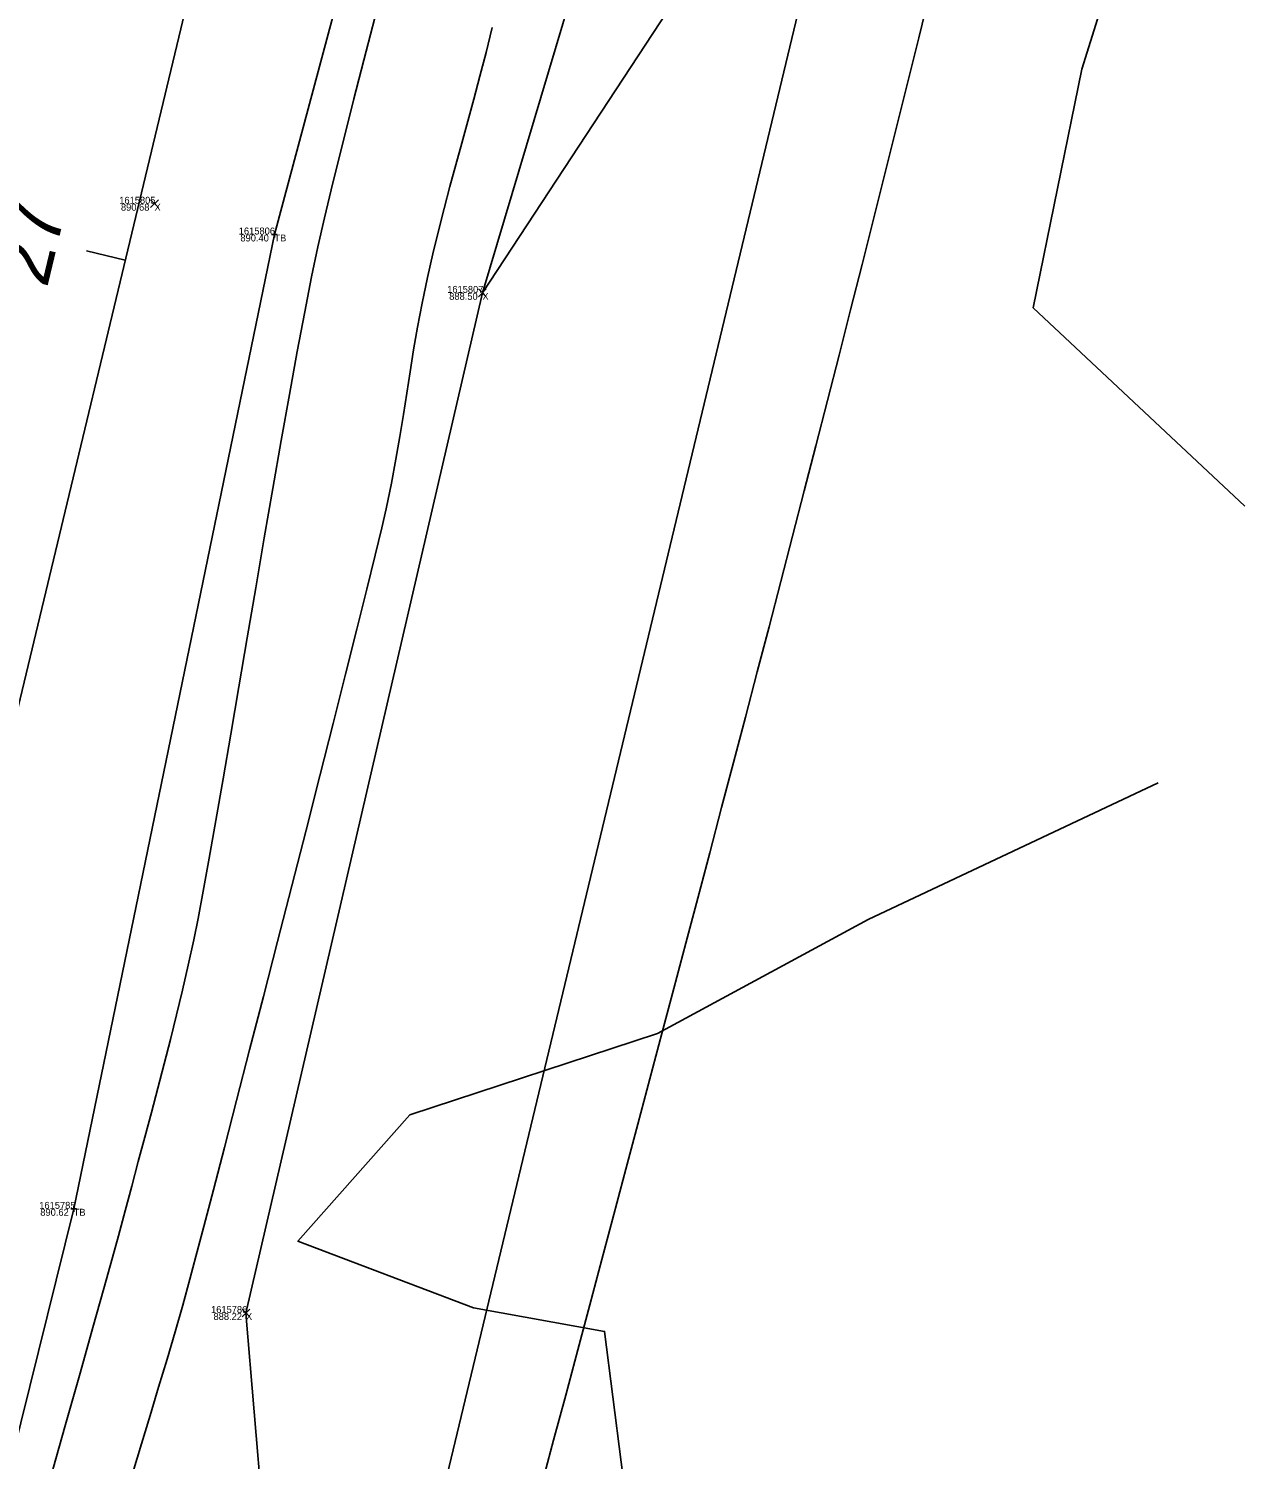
# Model space of a CAD drawing. Extents: x 1957117 to 1971063, y 701601 to 715861.
# Drawn here: x 1962989.8 to 1963051.7, y 704613 to 704685 of the extents above; entities that cross this region are included whole.
import ezdxf

# ---------------------------------------------------------------- set-up
doc = ezdxf.new("R2010")
doc.units = 0
for name, color, linetype in [('AP_X_Lights', 7, 'Continuous'), ('DT_X_Break_Line', 7, 'Continuous'), ('DT_X_Contour_Major', 7, 'Continuous'), ('DT_X_Contour_Minor', 7, 'Continuous'), ('DT_X_TIN_Hull', 7, 'Continuous'), ('GE_X_CL_20', 7, 'Continuous'), ('HY_X_Water_Edge', 7, 'Continuous'), ('PV_P_Drive', 7, 'Continuous'), ('PV_P_Shoulder', 7, 'Continuous'), ('RS_Raster1', 7, 'Continuous'), ('RW_X_Esmt_RR', 7, 'Continuous'), ('SC_Scratch1', 7, 'Continuous'), ('SC_Shading5', 7, 'Continuous'), ('VG_X_Tree_Line_Rt', 7, 'Continuous')]:
    doc.layers.add(name, color=color, linetype=linetype)

msp = doc.modelspace()

# ---------------------------------------------------------------- linework, layer by layer
at = {"layer": 'AP_X_Lights'}
for p, q in [((1962995.9, 704675.948), (1962996.288, 704676.338)), ((1962995.9, 704676.338), (1962996.288, 704675.948)), ((1963012.398, 704671.466), (1963012.786, 704671.856)), ((1963012.398, 704671.856), (1963012.786, 704671.466)), ((1963000.501, 704620.159), (1963000.889, 704620.549)), ((1963000.501, 704620.549), (1963000.889, 704620.159))]:
    msp.add_line(p, q, dxfattribs=at)
at = {"layer": 'DT_X_Break_Line'}
for points in [[(1962898.502, 704228.866), (1962909.862, 704285.214), (1962922.189, 704334.068), (1962935.173, 704382.087), (1962941.87, 704432.109), (1962957.87, 704479.084), (1962969.135, 704528.545), (1962980.039, 704577.268), (1962992.03, 704625.595), (1963002.128, 704674.596), (1963014.376, 704720.299), (1963028.69, 704776.02), (1963039.098, 704819.371), (1963047.66, 704863.952), (1963060.514, 704915.168), (1963074.044, 704961.959), (1963084.157, 705010.121), (1963093.862, 705036.7), (1963097.69, 705062.728), (1963110.134, 705110.941)], [(1963116.889, 705109.729), (1963101.597, 705034.688), (1963094.266, 705012.216), (1963090.023, 704956.798), (1963071.715, 704915.078), (1963072.171, 704860.237), (1963062.038, 704814.417), (1963054.777, 704764.017), (1963026.985, 704719.839), (1963012.592, 704671.661), (1963000.695, 704620.354), (1963004.885, 704570.73), (1962973.084, 704527.494), (1962964.114, 704426.264), (1962948.537, 704378.842), (1962943.949, 704328.022), (1962905.467, 704230.979)]]:
    msp.add_lwpolyline(points, dxfattribs=at)
at = {"layer": 'DT_X_Contour_Major'}
msp.add_lwpolyline([(1963007.392, 704686.336), (1963006.738, 704683.811), (1963006.124, 704681.417), (1963005.563, 704679.195), (1963005.067, 704677.187), (1963004.647, 704675.436), (1963004.317, 704673.982), (1963004, 704672.473), (1963003.653, 704670.707), (1963003.278, 704668.72), (1963002.883, 704666.551), (1963002.471, 704664.239), (1963002.047, 704661.82), (1963001.618, 704659.334), (1963001.186, 704656.818), (1963000.759, 704654.311), (1963000.34, 704651.85), (1962999.934, 704649.474), (1962999.548, 704647.22), (1962999.184, 704645.127), (1962998.85, 704643.232), (1962998.549, 704641.575), (1962998.287, 704640.192), (1962998.068, 704639.122), (1962997.787, 704637.854), (1962997.497, 704636.598), (1962997.198, 704635.353), (1962996.892, 704634.117), (1962996.58, 704632.886), (1962996.262, 704631.659), (1962995.939, 704630.433), (1962995.611, 704629.206), (1962995.281, 704627.975), (1962994.947, 704626.738), (1962994.612, 704625.492), (1962994.276, 704624.236), (1962993.979, 704623.143), (1962993.548, 704621.587), (1962993, 704619.629), (1962992.353, 704617.329), (1962991.625, 704614.748), (1962990.833, 704611.946)], dxfattribs=at)
msp.add_lwpolyline([(1963007.392, 704686.336), (1963006.738, 704683.811), (1963006.124, 704681.417), (1963005.563, 704679.195), (1963005.067, 704677.187), (1963004.647, 704675.436), (1963004.317, 704673.982), (1963004, 704672.473), (1963003.653, 704670.707), (1963003.278, 704668.72), (1963002.883, 704666.551), (1963002.471, 704664.239), (1963002.047, 704661.82), (1963001.618, 704659.334), (1963001.186, 704656.818), (1963000.759, 704654.311), (1963000.34, 704651.85), (1962999.934, 704649.474), (1962999.548, 704647.22), (1962999.184, 704645.127), (1962998.85, 704643.232), (1962998.549, 704641.575), (1962998.287, 704640.192), (1962998.068, 704639.122), (1962997.787, 704637.854), (1962997.497, 704636.598), (1962997.198, 704635.353), (1962996.892, 704634.117), (1962996.58, 704632.886), (1962996.262, 704631.659), (1962995.939, 704630.433), (1962995.611, 704629.206), (1962995.281, 704627.975), (1962994.947, 704626.738), (1962994.612, 704625.492), (1962994.276, 704624.236), (1962993.979, 704623.143), (1962993.548, 704621.587), (1962993, 704619.629), (1962992.353, 704617.329), (1962991.625, 704614.748), (1962990.833, 704611.946)], dxfattribs=at)
at = {"layer": 'DT_X_Contour_Minor'}
msp.add_lwpolyline([(1962995.008, 704612.334), (1962995.438, 704613.77), (1962995.871, 704615.202), (1962996.302, 704616.623), (1962996.724, 704618.026), (1962997.132, 704619.404), (1962997.518, 704620.75), (1962997.876, 704622.059), (1962998.177, 704623.195), (1962998.574, 704624.709), (1962999.056, 704626.555), (1962999.609, 704628.682), (1963000.221, 704631.043), (1963000.88, 704633.587), (1963001.571, 704636.268), (1963002.283, 704639.036), (1963003.004, 704641.843), (1963003.719, 704644.639), (1963004.417, 704647.376), (1963005.085, 704650.006), (1963005.71, 704652.48), (1963006.279, 704654.748), (1963006.78, 704656.763), (1963007.199, 704658.476), (1963007.525, 704659.838), (1963007.744, 704660.8), (1963008.012, 704662.093), (1963008.24, 704663.3), (1963008.438, 704664.442), (1963008.616, 704665.541), (1963008.784, 704666.619), (1963008.952, 704667.696), (1963009.131, 704668.795), (1963009.33, 704669.937), (1963009.56, 704671.143), (1963009.83, 704672.436), (1963010.101, 704673.632), (1963010.38, 704674.786), (1963010.665, 704675.908), (1963010.957, 704677.009), (1963011.253, 704678.1), (1963011.553, 704679.19), (1963011.857, 704680.29), (1963012.162, 704681.41), (1963012.469, 704682.562), (1963012.775, 704683.754), (1963013.081, 704684.999)], dxfattribs=at)
msp.add_lwpolyline([(1962995.008, 704612.334), (1962995.438, 704613.77), (1962995.871, 704615.202), (1962996.302, 704616.623), (1962996.724, 704618.026), (1962997.132, 704619.404), (1962997.518, 704620.75), (1962997.876, 704622.059), (1962998.177, 704623.195), (1962998.574, 704624.709), (1962999.056, 704626.555), (1962999.609, 704628.682), (1963000.221, 704631.043), (1963000.88, 704633.587), (1963001.571, 704636.268), (1963002.283, 704639.036), (1963003.004, 704641.843), (1963003.719, 704644.639), (1963004.417, 704647.376), (1963005.085, 704650.006), (1963005.71, 704652.48), (1963006.279, 704654.748), (1963006.78, 704656.763), (1963007.199, 704658.476), (1963007.525, 704659.838), (1963007.744, 704660.8), (1963008.012, 704662.093), (1963008.24, 704663.3), (1963008.438, 704664.442), (1963008.616, 704665.541), (1963008.784, 704666.619), (1963008.952, 704667.696), (1963009.131, 704668.795), (1963009.33, 704669.937), (1963009.56, 704671.143), (1963009.83, 704672.436), (1963010.101, 704673.632), (1963010.38, 704674.786), (1963010.665, 704675.908), (1963010.957, 704677.009), (1963011.253, 704678.1), (1963011.553, 704679.19), (1963011.857, 704680.29), (1963012.162, 704681.41), (1963012.469, 704682.562), (1963012.775, 704683.754), (1963013.081, 704684.999)], dxfattribs=at)
at = {"layer": 'DT_X_TIN_Hull'}
msp.add_lwpolyline([(1962905.467, 704230.979), (1962909.862, 704285.214), (1962943.949, 704328.022), (1962948.537, 704378.842), (1962964.114, 704426.264), (1962957.87, 704479.084), (1962973.084, 704527.494), (1963004.885, 704570.73), (1963000.695, 704620.354), (1963012.592, 704671.661), (1963042.054, 704716.522), (1963054.777, 704764.017), (1963062.038, 704814.417), (1963072.171, 704860.237), (1963071.715, 704915.078), (1963090.023, 704956.798), (1963110.114, 705008.741), (1963133.773, 705105.742)], dxfattribs=at)
at = {"layer": 'GE_X_CL_20'}
msp.add_line((1962994.626, 704673.301), (1962992.681, 704673.768), dxfattribs=at)
msp.add_lwpolyline([(1963418.3, 706437.397), (1962895.621, 704261.062)], dxfattribs=at)
at = {"layer": 'HY_X_Water_Edge'}
msp.add_spline([(1963191.723, 701994.048), (1963062.047, 702441.167), (1962863.491, 703169.356), (1962827.53, 703438.691), (1962823.213, 703537.412), (1962817.962, 703593.874), (1962817.97, 703697.316), (1962828.582, 703804.235), (1962836.461, 703844.734), (1962850.687, 703896.004), (1962867.251, 703938.846), (1962873.848, 703992.355), (1962884.135, 704091.371), (1962891.241, 704140.854), (1962897.382, 704180.529), (1962905.467, 704230.979), (1962943.949, 704328.022), (1962948.537, 704378.842), (1962964.114, 704426.264), (1963004.885, 704570.73), (1963042.054, 704716.522), (1963062.038, 704814.417), (1963072.171, 704860.237), (1963090.023, 704956.798), (1963107.066, 705031.783), (1963133.773, 705105.742), (1963148.685, 705206.74), (1963175.48, 705301.059), (1963191.635, 705353.417), (1963210.988, 705447.286), (1963219.532, 705497.27), (1963230.124, 705549.475), (1963251.052, 705591.159), (1963275.289, 705693.429), (1963292.982, 705784.032), (1963302.841, 705839.645), (1963335.126, 705936.766), (1963359.752, 706046.75), (1963389.133, 706177.299), (1963417.827, 706273.456), (1963475.868, 706451.902), (1963533.782, 706640.53), (1963553.86, 706696.984), (1963580.184, 706715.425), (1963609.172, 706718.73), (1963617.062, 706714.691), (1963619.447, 706694.678), (1963564.282, 706533.07), (1963531.853, 706395.229), (1963434.4, 706006.96), (1963354.09, 705679.186), (1963237.513, 705206.07), (1963167.369, 704892.962), (1963059.145, 704434.176), (1962907.914, 703908.742), (1962877.458, 703703.326), (1962898.357, 703412.121), (1962942.65, 703052.267), (1963048.963, 702674.866), (1963191.468, 702189.666), (1963245.396, 702019.832)], degree=3, dxfattribs=at)
at = {"layer": 'PV_P_Drive'}
for p, q in [((1963001.982, 704674.596), (1963002.274, 704674.596)), ((1963002.128, 704674.742), (1963002.128, 704674.45)), ((1963002.128, 704674.596), (1963002.128, 704674.596)), ((1962991.884, 704625.595), (1962992.176, 704625.595)), ((1962992.03, 704625.741), (1962992.03, 704625.449)), ((1962992.03, 704625.595), (1962992.03, 704625.595))]:
    msp.add_line(p, q, dxfattribs=at)
at = {"layer": 'RW_X_Esmt_RR'}
msp.add_line((1962924.791, 704254.057), (1963447.47, 706430.392), dxfattribs=at)
at = {"layer": 'SC_Shading5'}
for points in [[(1963026.912, 704294.121), (1963138.818, 704737.794), (1963251.679, 705213.963), (1963374.306, 705730.111), (1963454.783, 706045.593), (1963517.244, 706296.713), (1963562.763, 706479.256), (1963580.13, 706553.799), (1963589.678, 706586.994)], [(1963609.915, 706579.703), (1963587.283, 706499.153), (1963552.056, 706354.005), (1963480.911, 706069.234), (1963357.401, 705576.869), (1963272.751, 705226.931), (1963210.247, 704956.481), (1963044.97, 704288.881)]]:
    msp.add_spline(points, degree=3, dxfattribs=at)
at = {"layer": 'VG_X_Tree_Line_Rt'}
for points in [[(1963050.954, 704660.935), (1963040.304, 704670.912), (1963042.741, 704682.906), (1963049.347, 704704.015), (1963049.425, 704720.538), (1963053.457, 704734.076), (1963059.221, 704745.055), (1963054.651, 704765.464), (1963064.341, 704763.232), (1963079.035, 704768.807)], [(1963019.988, 704609.562), (1963018.735, 704619.425), (1963012.146, 704620.615), (1963003.308, 704623.964), (1963008.939, 704630.321), (1963021.398, 704634.419), (1963031.994, 704640.151), (1963046.591, 704647.023)]]:
    msp.add_lwpolyline(points, dxfattribs=at)

# ---------------------------------------------------------------- texts
at = {"layer": 'GE_X_CL_20'}
msp.add_text('27', height=2.8, rotation=76.49535, dxfattribs=at).set_placement((1962990.68, 704671.86))
at = {"layer": 'PV_P_Shoulder'}
for s, p in [('890.68', (1962994.407, 704675.793)), ('890.40', (1963000.417, 704674.246)), ('888.50', (1963010.922, 704671.311)), ('890.62', (1962990.349, 704625.245)), ('888.22', (1962999.064, 704620.004))]:
    msp.add_text(s, height=0.35, dxfattribs=at).set_placement(p)
at = {"layer": 'RS_Raster1'}
for s, p in [('1615805', (1962994.322, 704676.143)), ('1615806', (1963000.334, 704674.596)), ('1615807', (1963010.82, 704671.661)), ('1615785', (1962990.297, 704625.595)), ('1615786', (1962998.94, 704620.354))]:
    msp.add_text(s, height=0.35, dxfattribs=at).set_placement(p)
at = {"layer": 'SC_Scratch1'}
for s, p in [('X', (1962996.094, 704675.793)), ('TB', (1963002.128, 704674.246)), ('X', (1963012.592, 704671.311)), ('TB', (1962992.03, 704625.245)), ('X', (1963000.695, 704620.004))]:
    msp.add_text(s, height=0.35, dxfattribs=at).set_placement(p)

doc.saveas('drawing.dxf')
